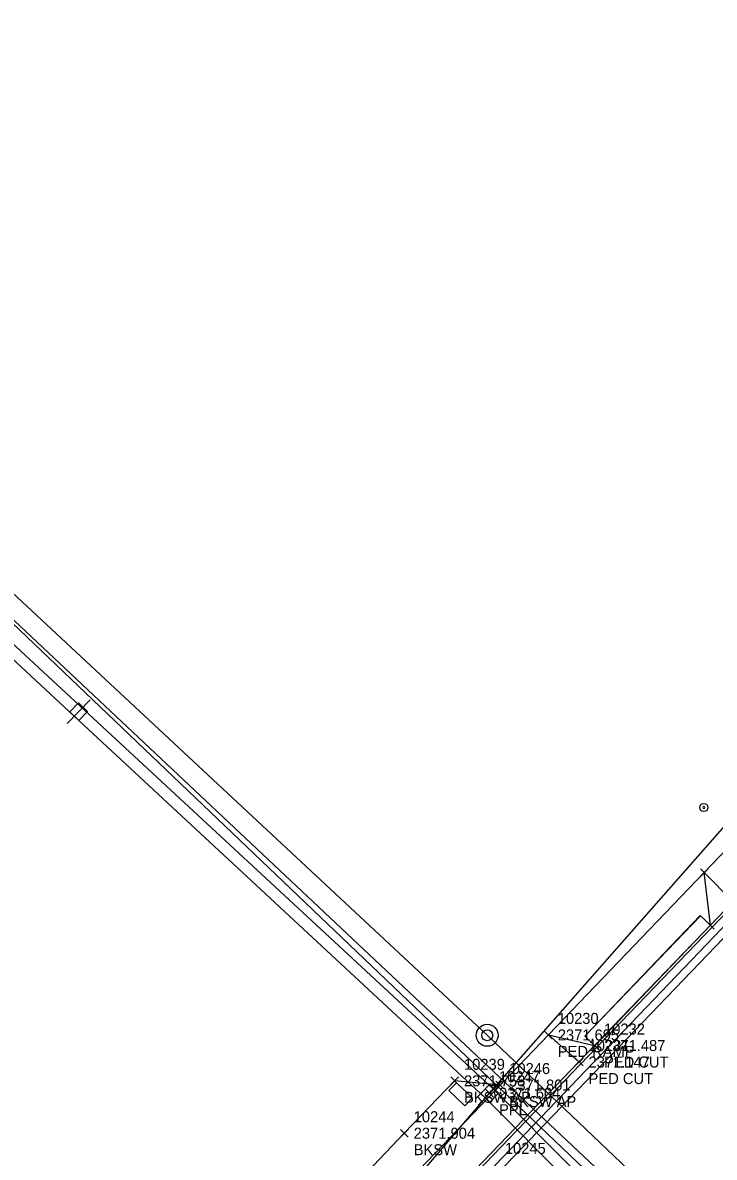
# Model space of a CAD drawing. Extents: x 2377639 to 2379738, y 729875 to 732734.
# Drawn here: x 2378604.7 to 2378730.6, y 730954.4 to 731160.7 of the extents above; entities that cross this region are included whole.
import ezdxf

# ---------------------------------------------------------------- set-up
doc = ezdxf.new("R2010")
doc.units = 0
for name, color, linetype in [('Default', 7, 'Continuous'), ('TOPO_CURBGTR_Back-of-Curb', 7, 'Continuous'), ('TOPO_CURBGTR_Face-of-Curb', 7, 'Continuous'), ('TOPO_CURBGTR_Lip-of-Gutter', 7, 'Continuous'), ('TOPO_DATA_Elevations', 7, 'Continuous'), ('TOPO_ELEC_Cable_Overhead-Exist', 7, 'Continuous'), ('TOPO_ELEC_Power-Pole', 7, 'Continuous'), ('TOPO_GAS_Line', 7, 'Continuous'), ('TOPO_MISC_Flat-Asphalt', 7, 'Continuous'), ('TOPO_SAN_Plastic-Pipe', 7, 'Continuous'), ('TOPO_SAN_Sewer-Manhole', 7, 'Continuous'), ('TOPO_SW_Back', 7, 'Continuous'), ('TOPO_TELE_Overhead-Line', 7, 'Continuous'), ('TOPO_TV_Cable-Overhead', 7, 'Continuous'), ('TOPO_WTRUTIL_Line', 7, 'Continuous'), ('TOPO_WTRUTIL_Well', 7, 'Continuous')]:
    doc.layers.add(name, color=color, linetype=linetype)

# ---------------------------------------------------------------- blocks, each defined once
blk = doc.blocks.new('UP_1')
at = {"layer": 'Default'}
for p, q in [((0, 0.0381), (0, -0.0381)), ((-0.0145, 0.0145), (0.0145, 0.0145)), ((-0.0145, -0.0145), (-0.0145, 0.0145)), ((0.0145, 0.0145), (0.0145, -0.0145)), ((0.0145, -0.0145), (-0.0145, -0.0145))]:
    blk.add_line(p, q, dxfattribs=at)
blk = doc.blocks.new('MH_18')
at = {"layer": 'Default'}
for radius in [0.0254, 0.0127]:
    blk.add_circle((0, 0), radius, dxfattribs=at)
blk = doc.blocks.new('WV_6')
at = {"layer": 'Default'}
blk.add_circle((0, 0), 0.0127, dxfattribs=at)
for start, end in [(0, 180), (180, 0)]:
    blk.add_arc((0, 0), 0.00318, start, end, dxfattribs=at)

msp = doc.modelspace()

# ---------------------------------------------------------------- linework, layer by layer
at = {"layer": 'TOPO_CURBGTR_Back-of-Curb'}
msp.add_lwpolyline([(2378796.95, 731066.54), (2378792.22, 731061.65), (2378780.11, 731049.06), (2378765.8, 731034.16), (2378729.83, 730996.57), (2378708.78, 730974.71), (2378675.54, 730940.1), (2378596.07, 730857.01), (2378571.8, 730831.72), (2378484.65, 730740.78), (2378451.54, 730706.2), (2378383.47, 730635.07)], dxfattribs=at)
at = {"layer": 'TOPO_CURBGTR_Face-of-Curb'}
msp.add_lwpolyline([(2378797.32, 731066.2), (2378792.58, 731061.31), (2378780.47, 731048.72), (2378766.16, 731033.81), (2378730.19, 730996.23), (2378709.14, 730974.36), (2378675.9, 730939.76), (2378596.44, 730856.66), (2378572.16, 730831.38), (2378485.01, 730740.44), (2378451.9, 730705.86), (2378383.83, 730634.72)], dxfattribs=at)
at = {"layer": 'TOPO_CURBGTR_Lip-of-Gutter'}
msp.add_lwpolyline([(2378797.98, 731065.07), (2378794.67, 731061.59), (2378781.68, 731047.95), (2378751.07, 731015.98), (2378690.75, 730953), (2378584.09, 730841.86), (2378466.86, 730719.3), (2378390.08, 730639.26), (2378384.85, 730633.62), (2378384.85, 730633.62)], dxfattribs=at)
at = {"layer": 'TOPO_DATA_Elevations'}
for p, q in [((2378728.02, 731005.44), (2378729.44, 731006.85)), ((2378728.02, 731006.85), (2378729.44, 731005.44)), ((2378729.12, 730995.87), (2378730.53, 730997.28)), ((2378729.12, 730997.28), (2378730.53, 730995.87)), ((2378699.65, 730975.93), (2378701.07, 730977.34)), ((2378699.65, 730977.34), (2378701.07, 730975.93)), ((2378708.07, 730974), (2378709.49, 730975.41)), ((2378708.07, 730975.41), (2378709.49, 730974)), ((2378705.26, 730971), (2378706.67, 730972.41)), ((2378705.26, 730972.41), (2378706.67, 730971)), ((2378682.6, 730967.59), (2378684.01, 730969)), ((2378682.6, 730969), (2378684.01, 730967.59)), ((2378690.83, 730966.81), (2378692.24, 730968.22)), ((2378690.83, 730968.22), (2378692.24, 730966.81)), ((2378688.96, 730965.33), (2378690.38, 730966.74)), ((2378688.96, 730966.74), (2378690.38, 730965.33)), ((2378673.44, 730958.05), (2378674.86, 730959.46)), ((2378673.44, 730959.46), (2378674.86, 730958.05))]:
    msp.add_line(p, q, dxfattribs=at)
at = {"layer": 'TOPO_ELEC_Cable_Overhead-Exist'}
for p, q in [((2378614.1, 731034.61), (2378484.56, 731154.82)), ((2378689.67, 730966.03), (2378784.83, 731074.29)), ((2378688.88, 730965.21), (2378614.1, 731034.61)), ((2378610.15, 730873.41), (2378689.67, 730966.03)), ((2378819.66, 730833.88), (2378688.88, 730965.21))]:
    msp.add_line(p, q, dxfattribs=at)
at = {"layer": 'TOPO_GAS_Line'}
msp.add_line((2378895.04, 730772.87), (2378552.72, 731099.34), dxfattribs=at)
at = {"layer": 'TOPO_MISC_Flat-Asphalt'}
msp.add_lwpolyline([(2378706.98, 730976.44), (2378727.96, 730998.36), (2378729.83, 730996.57), (2378708.84, 730974.65)], close=True, dxfattribs=at)
at = {"layer": 'TOPO_SAN_Plastic-Pipe'}
for p, q in [((2378689.23, 730976.58), (2378491.48, 731160.74)), ((2378959.17, 730719.91), (2378689.23, 730976.58))]:
    msp.add_line(p, q, dxfattribs=at)
at = {"layer": 'TOPO_SW_Back'}
for q in [(2378728.73, 731006.15), (2378705.93, 730971.74)]:
    msp.add_line((2378700.36, 730976.64), q, dxfattribs=at)
for points in [[(2378728.73, 731006.15), (2378756.38, 731034.99), (2378765.8, 731034.16)], [(2378729.83, 730996.57), (2378728.73, 731006.15), (2378733.95, 731000.88)], [(2378729.83, 730996.57), (2378728.03, 730998.31), (2378728.02, 730998.3), (2378706.98, 730976.44), (2378708.78, 730974.71)], [(2378675.54, 730940.1), (2378672.8, 730947.88), (2378700.36, 730976.64), (2378708.78, 730974.71)], [(2378691.61, 730967.51), (2378683.3, 730968.29), (2378674.15, 730958.76), (2378661.74, 730945.75), (2378663.4, 730938.17), (2378648.42, 730922.38)]]:
    msp.add_lwpolyline(points, dxfattribs=at)
msp.add_lwpolyline([(2378685.17, 730963.74), (2378686.55, 730965.18), (2378683.67, 730967.95), (2378682.28, 730966.5)], close=True, dxfattribs=at)
at = {"layer": 'TOPO_TELE_Overhead-Line'}
msp.add_line((2378485.48, 731156.41), (2378690.39, 730966.79), dxfattribs=at)
msp.add_lwpolyline([(2378920.83, 730746.33), (2378892.58, 730770.36), (2378821.34, 730835.31), (2378690.39, 730966.79)], dxfattribs=at)
at = {"layer": 'TOPO_TV_Cable-Overhead'}
msp.add_line((2378896.81, 730775.92), (2378491.45, 731156.99), dxfattribs=at)
at = {"layer": 'TOPO_WTRUTIL_Line'}
msp.add_line((2378391.81, 730640.09), (2378830.45, 731096.49), dxfattribs=at)

# ---------------------------------------------------------------- block references
at = {"layer": 'TOPO_ELEC_Power-Pole', "xscale": 78.74000000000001, "yscale": 78.74, "rotation": -43.76602493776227}
for p in [(2378614.89, 731035.43), (2378689.67, 730966.03)]:
    msp.add_blockref('UP_1', p, dxfattribs=at)
at = {"layer": 'TOPO_SAN_Sewer-Manhole', "xscale": 78.74000000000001, "yscale": 78.74000000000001}
msp.add_blockref('MH_18', (2378689.23, 730976.58), dxfattribs=at)
at = {"layer": 'TOPO_WTRUTIL_Well', "xscale": 59.05500000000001, "yscale": 59.05500000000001}
msp.add_blockref('WV_6', (2378728.64, 731018), dxfattribs=at)

# ---------------------------------------------------------------- texts
at = {"layer": 'TOPO_DATA_Elevations'}
for s, p in [('10230', (2378702.07, 730978.64)), ('10232', (2378710.49, 730976.71)), ('2371.695', (2378702.07, 730975.64)), ('PED RAMP', (2378702.07, 730972.64)), ('10231', (2378707.67, 730973.7)), ('2371.487', (2378710.49, 730973.71)), ('10239', (2378685.01, 730970.29)), ('2371.147', (2378707.67, 730970.7)), ('PED CUT', (2378710.49, 730970.71)), ('10247', (2378691.38, 730968.04)), ('10246', (2378693.24, 730969.52)), ('2371.758', (2378685.01, 730967.29)), ('2371.801', (2378693.24, 730966.52)), ('PED CUT', (2378707.67, 730967.7)), ('BKSW AP', (2378685.01, 730964.29)), ('2371.604', (2378691.38, 730965.04)), ('PPL', (2378691.38, 730962.04)), ('BKSW AP', (2378693.24, 730963.52)), ('10244', (2378675.86, 730960.76)), ('2371.904', (2378675.86, 730957.76)), ('BKSW', (2378675.86, 730954.76)), ('10245', (2378692.45, 730955))]:
    msp.add_text(s, height=2, dxfattribs=at).set_placement(p)

doc.saveas('drawing.dxf')
